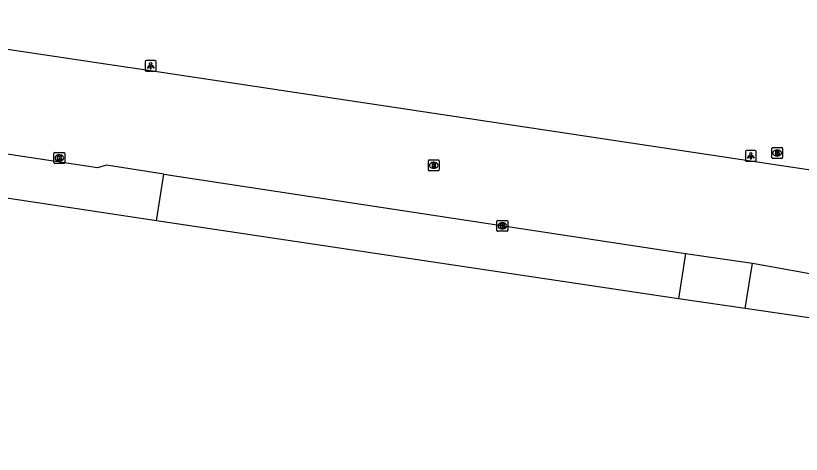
# Model space of a CAD drawing. Extents: x 164150 to 165261, y 382513 to 383432.
# Drawn here: x 164405.3 to 164477.9, y 382663.2 to 382703.6 of the extents above; entities that cross this region are included whole.
import ezdxf

# ---------------------------------------------------------------- set-up
doc = ezdxf.new("R2010")
doc.units = 0
for name, color, linetype in [('IMGEO_Brandkraan', 7, 'Continuous'), ('IMGEO_Kolk', 7, 'Continuous'), ('IMGEO_Lichtpunt', 7, 'Continuous'), ('IMGEO_Parkeervlak_gesloten', 7, 'Continuous'), ('IMGEO_Parkeervlak_open', 7, 'Continuous'), ('IMGEO_Rijbaan_lokaal_open', 7, 'Continuous'), ('IMGEO_Rioolput', 7, 'Continuous'), ('IMGEO_Waterloop', 7, 'Continuous')]:
    doc.layers.add(name, color=color, linetype=linetype)

msp = doc.modelspace()

# ---------------------------------------------------------------- linework, layer by layer
at = {"layer": 'IMGEO_Brandkraan'}
for p, q in [((164475.154, 382690.558), (164475.154, 382691.41)), ((164475.229, 382691.484), (164476.081, 382691.484)), ((164475.642, 382691.264), (164475.667, 382691.264)), ((164476.155, 382691.41), (164476.155, 382690.558)), ((164476.081, 382690.484), (164475.229, 382690.484)), ((164475.665, 382690.704), (164475.64, 382690.704))]:
    msp.add_line(p, q, dxfattribs=at)
for points in [[(164475.154, 382690.558), (164475.154, 382691.41)], [(164475.229, 382691.484), (164476.081, 382691.484)], [(164475.502, 382691.184), (164475.502, 382690.784), (164475.715, 382690.784)], [(164475.733, 382691.184), (164475.502, 382691.184)], [(164475.681, 382691.103), (164475.627, 382691.103), (164475.627, 382691.027)], [(164475.627, 382691.027), (164475.68, 382691.027)], [(164476.155, 382691.41), (164476.155, 382690.558)], [(164476.081, 382690.484), (164475.229, 382690.484)], [(164475.689, 382690.951), (164475.627, 382690.951), (164475.627, 382690.87)], [(164475.627, 382690.87), (164475.689, 382690.87)]]:
    msp.add_lwpolyline(points, dxfattribs=at)
for centre, radius, start, end in [((164475.231, 382691.408), 0.0765, 91.55205, 178.44795), ((164475.231, 382691.408), 0.0765, 91.55205, 178.44795), ((164475.682, 382691.065), 0.0379, 267.82845, 90.93552), ((164475.737, 382691.039), 0.145, 59.4692, 91.53667), ((164475.762, 382691.086), 0.0922, 285.51372, 58.15012), ((164476.079, 382691.408), 0.0765, 1.55205, 88.44795), ((164476.079, 382691.408), 0.0765, 1.55205, 88.44795), ((164475.231, 382690.56), 0.0765, 181.55205, 268.44795), ((164475.231, 382690.56), 0.0765, 181.55205, 268.44795), ((164475.69, 382690.91), 0.0404, 269.87594, 90.50774), ((164475.721, 382691.035), 0.251, 268.66757, 293.53466), ((164475.767, 382690.894), 0.105, 301.31148, 78.98903), ((164476.079, 382690.56), 0.0765, 271.55205, 358.44795), ((164476.079, 382690.56), 0.0765, 271.55205, 358.44795)]:
    msp.add_arc(centre, radius, start, end, dxfattribs=at)
for centre, major_axis, ratio, start_param, end_param in [((164475.641, 382690.984), (-0.387, 0.002), 0.722429, 4.712389, 7.853982), ((164475.666, 382690.984), (-0.39, 0.002), 0.717154, 1.570796, 4.712389)]:
    msp.add_ellipse(centre, major_axis=major_axis, ratio=ratio, start_param=start_param, end_param=end_param, dxfattribs=at)
at = {"layer": 'IMGEO_Kolk'}
for p, q in [((164408.942, 382691.028), (164409.794, 382691.028)), ((164408.867, 382690.102), (164408.867, 382690.954)), ((164409.355, 382690.808), (164409.38, 382690.808)), ((164409.868, 382690.954), (164409.868, 382690.102)), ((164409.794, 382690.028), (164408.942, 382690.028)), ((164409.378, 382690.248), (164409.353, 382690.248)), ((164449.777, 382683.832), (164449.777, 382684.684)), ((164449.852, 382684.758), (164450.704, 382684.758)), ((164450.265, 382684.538), (164450.29, 382684.538)), ((164450.778, 382684.684), (164450.778, 382683.832)), ((164450.704, 382683.758), (164449.852, 382683.758)), ((164450.288, 382683.978), (164450.263, 382683.978))]:
    msp.add_line(p, q, dxfattribs=at)
for points in [[(164408.942, 382691.028), (164409.794, 382691.028)], [(164408.867, 382690.102), (164408.867, 382690.954)], [(164409.188, 382690.728), (164409.311, 382690.728), (164409.311, 382690.577), (164409.441, 382690.728), (164409.605, 382690.728), (164409.459, 382690.577), (164409.612, 382690.328), (164409.46, 382690.328), (164409.375, 382690.492), (164409.311, 382690.425), (164409.311, 382690.328), (164409.188, 382690.328), (164409.188, 382690.728)], [(164409.868, 382690.954), (164409.868, 382690.102)], [(164409.794, 382690.028), (164408.942, 382690.028)], [(164449.777, 382683.832), (164449.777, 382684.684)], [(164449.852, 382684.758), (164450.704, 382684.758)], [(164450.778, 382684.684), (164450.778, 382683.832)], [(164450.704, 382683.758), (164449.852, 382683.758)], [(164450.098, 382684.458), (164450.221, 382684.458), (164450.221, 382684.307), (164450.351, 382684.458), (164450.515, 382684.458), (164450.369, 382684.307), (164450.522, 382684.058), (164450.37, 382684.058), (164450.285, 382684.222), (164450.221, 382684.155), (164450.221, 382684.058), (164450.098, 382684.058), (164450.098, 382684.458)]]:
    msp.add_lwpolyline(points, dxfattribs=at)
for centre, start, end in [((164408.944, 382690.952), 91.55205, 178.44795), ((164408.944, 382690.952), 91.55205, 178.44795), ((164409.792, 382690.952), 1.55205, 88.44795), ((164409.792, 382690.952), 1.55205, 88.44795), ((164408.944, 382690.104), 181.55205, 268.44795), ((164408.944, 382690.104), 181.55205, 268.44795), ((164409.792, 382690.104), 271.55205, 358.44795), ((164409.792, 382690.104), 271.55205, 358.44795), ((164449.854, 382684.682), 91.55205, 178.44795), ((164449.854, 382684.682), 91.55205, 178.44795), ((164450.702, 382684.682), 1.55205, 88.44795), ((164450.702, 382684.682), 1.55205, 88.44795), ((164449.854, 382683.834), 181.55205, 268.44795), ((164449.854, 382683.834), 181.55205, 268.44795), ((164450.702, 382683.834), 271.55205, 358.44795), ((164450.702, 382683.834), 271.55205, 358.44795)]:
    msp.add_arc(centre, 0.0765, start, end, dxfattribs=at)
for centre, major_axis, ratio, start_param, end_param in [((164409.354, 382690.528), (-0.387, 0.002), 0.722429, 4.712389, 7.853982), ((164409.379, 382690.528), (-0.39, 0.002), 0.717154, 1.570796, 4.712389), ((164450.264, 382684.258), (-0.387, 0.002), 0.722429, 4.712389, 7.853982), ((164450.289, 382684.258), (-0.39, 0.002), 0.717154, 1.570796, 4.712389)]:
    msp.add_ellipse(centre, major_axis=major_axis, ratio=ratio, start_param=start_param, end_param=end_param, dxfattribs=at)
at = {"layer": 'IMGEO_Lichtpunt'}
for p, q in [((164417.303, 382699.421), (164417.303, 382698.614)), ((164417.303, 382699.421), (164417.303, 382698.614)), ((164418.205, 382699.516), (164417.397, 382699.516)), ((164418.205, 382699.516), (164417.397, 382699.516)), ((164418.299, 382698.614), (164418.299, 382699.421)), ((164418.299, 382698.614), (164418.299, 382699.421)), ((164417.397, 382698.52), (164418.205, 382698.52)), ((164417.397, 382698.52), (164418.205, 382698.52)), ((164472.725, 382691.118), (164472.725, 382690.311)), ((164472.725, 382691.118), (164472.725, 382690.311)), ((164473.627, 382691.213), (164472.819, 382691.213)), ((164473.627, 382691.213), (164472.819, 382691.213)), ((164473.721, 382690.311), (164473.721, 382691.118)), ((164473.721, 382690.311), (164473.721, 382691.118)), ((164472.819, 382690.217), (164473.627, 382690.217)), ((164472.819, 382690.217), (164473.627, 382690.217))]:
    msp.add_line(p, q, dxfattribs=at)
for points in [[(164417.677, 382699.085), (164417.716, 382699.057), (164417.528, 382698.795), (164417.49, 382698.822), (164417.677, 382699.085)], [(164417.779, 382699.037), (164417.826, 382699.037), (164417.826, 382698.715), (164417.779, 382698.715), (164417.779, 382699.037)], [(164417.889, 382699.057), (164417.927, 382699.084), (164418.114, 382698.822), (164418.075, 382698.794), (164417.889, 382699.057)], [(164473.099, 382690.782), (164473.138, 382690.754), (164472.95, 382690.492), (164472.912, 382690.519), (164473.099, 382690.782)], [(164473.201, 382690.734), (164473.248, 382690.734), (164473.248, 382690.412), (164473.201, 382690.412), (164473.201, 382690.734)], [(164473.311, 382690.754), (164473.349, 382690.781), (164473.536, 382690.519), (164473.497, 382690.491), (164473.311, 382690.754)]]:
    msp.add_lwpolyline(points, dxfattribs=at)
for centre in [(164417.802, 382699.219), (164473.224, 382690.916)]:
    msp.add_circle(centre, 0.0994, dxfattribs=at)
for centre, start, end in [((164417.397, 382699.421), 90, 180), ((164417.397, 382699.421), 90, 180), ((164418.205, 382699.421), 0, 90), ((164418.205, 382699.421), 0, 90), ((164417.397, 382698.614), 180, 270), ((164417.397, 382698.614), 180, 270), ((164418.205, 382698.614), 270, 0), ((164418.205, 382698.614), 270, 360), ((164472.819, 382691.118), 90, 180), ((164472.819, 382691.118), 90, 180), ((164473.627, 382691.118), 0, 90), ((164473.627, 382691.118), 0, 90), ((164472.819, 382690.311), 180, 270), ((164472.819, 382690.311), 180, 270), ((164473.627, 382690.311), 270, 0), ((164473.627, 382690.311), 270, 360)]:
    msp.add_arc(centre, 0.0946, start, end, dxfattribs=at)
at = {"layer": 'IMGEO_Parkeervlak_gesloten'}
for points in [[(164418.339, 382684.725), (164419.009, 382689.034)], [(164466.547, 382677.539), (164418.339, 382684.725)], [(164467.197, 382681.721), (164466.547, 382677.539)]]:
    msp.add_lwpolyline(points, dxfattribs=at)
at = {"layer": 'IMGEO_Parkeervlak_open'}
for points in [[(164418.339, 382684.725), (164368.847, 382692.183)], [(164472.711, 382676.638), (164473.36, 382680.814)], [(164472.711, 382676.638), (164466.547, 382677.539)]]:
    msp.add_lwpolyline(points, dxfattribs=at)
at = {"layer": 'IMGEO_Rijbaan_lokaal_open'}
for points in [[(164380.58, 382703.646), (164387.791, 382703.049), (164393.243, 382702.24), (164402.477, 382700.869), (164415.683, 382698.908), (164416.139, 382698.839), (164475.865, 382689.86), (164481.634, 382688.993), (164488.481, 382686.76)], [(164419.009, 382689.034), (164413.703, 382689.853), (164412.872, 382689.606), (164369.495, 382696.165)], [(164419.009, 382689.034), (164467.197, 382681.721)], [(164467.197, 382681.721), (164473.36, 382680.814)], [(164473.36, 382680.814), (164480.539, 382679.513), (164485.554, 382677.821), (164487.022, 382677.399)]]:
    msp.add_lwpolyline(points, dxfattribs=at)
at = {"layer": 'IMGEO_Rioolput'}
for p, q in [((164443.516, 382690.348), (164444.368, 382690.348)), ((164443.441, 382689.422), (164443.441, 382690.274)), ((164443.952, 382689.568), (164443.927, 382689.568)), ((164443.929, 382690.128), (164443.954, 382690.128)), ((164444.442, 382690.274), (164444.442, 382689.422)), ((164444.368, 382689.348), (164443.516, 382689.348))]:
    msp.add_line(p, q, dxfattribs=at)
for points in [[(164443.516, 382690.348), (164444.368, 382690.348)], [(164443.441, 382689.422), (164443.441, 382690.274)], [(164444.03, 382690.046), (164443.778, 382690.048), (164443.778, 382689.648)], [(164443.778, 382689.648), (164443.902, 382689.648), (164443.902, 382689.81), (164443.913, 382689.81)], [(164443.956, 382689.967), (164443.902, 382689.967), (164443.902, 382689.886)], [(164443.902, 382689.886), (164443.954, 382689.886)], [(164443.96, 382689.781), (164444.031, 382689.648), (164444.171, 382689.648), (164444.106, 382689.774)], [(164444.442, 382690.274), (164444.442, 382689.422)], [(164444.368, 382689.348), (164443.516, 382689.348)]]:
    msp.add_lwpolyline(points, dxfattribs=at)
for centre, radius, start, end in [((164443.518, 382690.272), 0.0765, 91.55205, 178.44795), ((164443.518, 382690.272), 0.0765, 91.55205, 178.44795), ((164444.366, 382690.272), 0.0765, 1.55205, 88.44795), ((164444.366, 382690.272), 0.0765, 1.55205, 88.44795), ((164443.912, 382689.757), 0.0533, 26.02933, 88.69889), ((164443.938, 382690.075), 0.19, 274.7715, 282.96867), ((164443.962, 382689.871), 0.0964, 77.00612, 93.18647), ((164443.976, 382689.928), 0.0378, 276.66336, 79.67722), ((164444.029, 382689.936), 0.109, 350.36119, 89.41601), ((164444.027, 382689.936), 0.112, 277.58423, 350.98172), ((164444.011, 382689.721), 0.108, 29.51342, 73.79051), ((164443.518, 382689.424), 0.0765, 181.55205, 268.44795), ((164443.518, 382689.424), 0.0765, 181.55205, 268.44795), ((164444.366, 382689.424), 0.0765, 271.55205, 358.44795), ((164444.366, 382689.424), 0.0765, 271.55205, 358.44795)]:
    msp.add_arc(centre, radius, start, end, dxfattribs=at)
for centre, major_axis, ratio, start_param, end_param in [((164443.928, 382689.848), (-0.387, 0.002), 0.722429, 4.712389, 7.853982), ((164443.953, 382689.848), (-0.39, 0.002), 0.717154, 1.570796, 4.712389)]:
    msp.add_ellipse(centre, major_axis=major_axis, ratio=ratio, start_param=start_param, end_param=end_param, dxfattribs=at)
at = {"layer": 'IMGEO_Waterloop'}
msp.add_lwpolyline([(164527.855, 382663.533), (164526.491, 382663.189), (164520.576, 382663.482), (164500, 382666.556), (164496.197, 382667.239), (164485.989, 382674.696), (164472.711, 382676.638)], dxfattribs=at)

doc.saveas('drawing.dxf')
